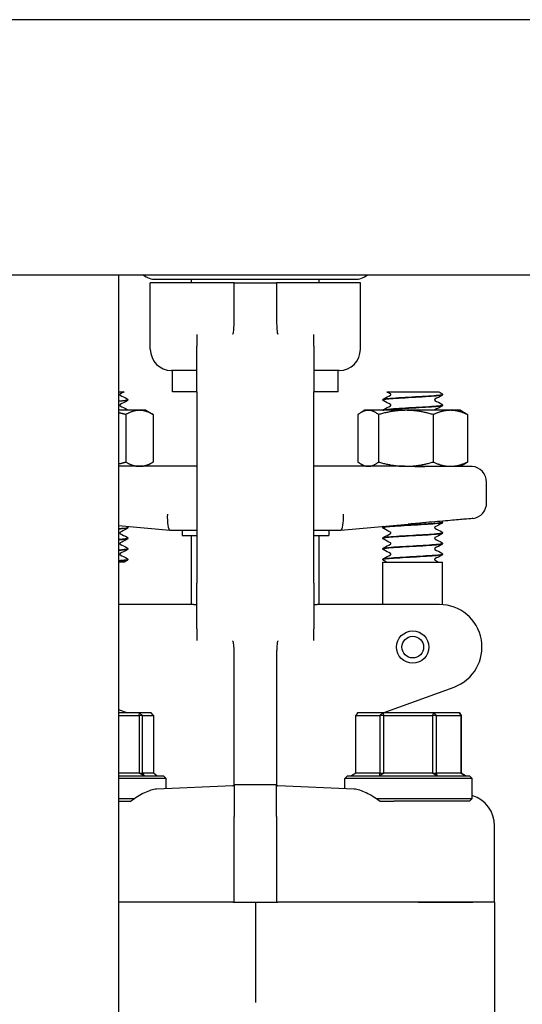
# Model space of a CAD drawing. Header units: inches. Extents: x 18 to 846, y -44 to 561.
# Tile 500 of 637: x 535.97 to 538.93, y 223.92 to 229.71. Entities that reach past the tile are written whole.
import ezdxf

# ---------------------------------------------------------------- set-up
doc = ezdxf.new("R2010")
doc.units = ezdxf.units.IN
doc.header["$LTSCALE"] = 24
doc.header["$MEASUREMENT"] = 0
doc.layers.add('Visible (ANSI)', color=7, linetype='Continuous', lineweight=30)

msp = doc.modelspace()

# ---------------------------------------------------------------- linework, layer by layer
at = {"layer": 'Visible (ANSI)'}
for p, q in [((566.25843, 229.7065), (526.75843, 229.7065)), ((528.25843, 228.2065), (564.75843, 228.2065)), ((536.55343, 228.2065), (536.55343, 212.4565)), ((537.22731, 228.1605), (536.74097, 228.1605)), ((536.74097, 227.769), (536.74097, 228.1605)), ((536.77514, 228.1805), (537.94184, 228.1805)), ((536.98347, 228.1605), (536.98347, 228.1805)), ((537.23347, 228.1605), (537.22731, 228.1605)), ((537.23347, 228.02655), (537.23347, 228.1605)), ((537.23347, 228.1605), (537.48347, 228.1605)), ((537.48962, 228.1605), (537.48347, 228.1605)), ((537.48347, 228.1605), (537.48347, 228.02655)), ((537.97597, 228.1605), (537.48962, 228.1605)), ((537.73347, 228.1605), (537.73347, 228.1805)), ((537.97597, 227.769), (537.97597, 228.1605)), ((537.23347, 227.93405), (537.23347, 228.02655)), ((537.48347, 228.02655), (537.48347, 227.93405)), ((537.01472, 227.85568), (537.01472, 227.78759)), ((537.70222, 227.78759), (537.70222, 227.85568)), ((537.01472, 227.519), (537.01472, 227.78759)), ((537.70222, 227.78759), (537.70222, 227.519)), ((537.01472, 227.644), (536.86597, 227.644)), ((536.87097, 227.519), (536.87097, 227.644)), ((537.85097, 227.644), (537.70222, 227.644)), ((537.84597, 227.519), (537.84597, 227.644)), ((536.55343, 227.519), (536.58657, 227.519)), ((537.01472, 227.519), (536.87097, 227.519)), ((537.01472, 227.519), (537.01472, 226.394)), ((537.70222, 226.394), (537.70222, 227.519)), ((537.84597, 227.519), (537.70222, 227.519)), ((538.13036, 227.519), (538.21793, 227.519)), ((538.21793, 227.519), (538.28382, 227.519)), ((538.28382, 227.519), (538.34963, 227.519)), ((538.34963, 227.519), (538.43647, 227.519)), ((538.45847, 227.50302), (538.45847, 227.50364)), ((536.60847, 227.47174), (536.60847, 227.47236)), ((538.10847, 227.47174), (538.10847, 227.47236)), ((538.45847, 227.44046), (538.45847, 227.44108)), ((536.67725, 227.4105), (536.55343, 227.4105)), ((536.59599, 227.38536), (536.59599, 227.10664)), ((536.71497, 227.4105), (536.67725, 227.4105)), ((536.71497, 227.4105), (536.75851, 227.38536)), ((536.75851, 227.38536), (536.75851, 227.10664)), ((537.96169, 227.38536), (537.96169, 227.10664)), ((538.00197, 227.4105), (537.98014, 227.3979)), ((538.02222, 227.4105), (538.00197, 227.4105)), ((538.24364, 227.4105), (538.02222, 227.4105)), ((538.08275, 227.38536), (538.08275, 227.10664)), ((538.50489, 227.4105), (538.24364, 227.4105)), ((538.40453, 227.38536), (538.40453, 227.10664)), ((538.56497, 227.4105), (538.50489, 227.4105)), ((538.56497, 227.4105), (538.58679, 227.3979)), ((538.60524, 227.38536), (538.60524, 227.10664)), ((536.71497, 227.0815), (536.75851, 227.10664)), ((538.00197, 227.0815), (537.98014, 227.0941)), ((538.56497, 227.0815), (538.58679, 227.0941)), ((537.01472, 227.0815), (536.55343, 227.0815)), ((538.23561, 227.0815), (537.70222, 227.0815)), ((538.23561, 227.0815), (538.24364, 227.0815)), ((538.24364, 227.0815), (538.50489, 227.0815)), ((538.63256, 227.08111), (538.35545, 227.08111)), ((538.50489, 227.0815), (538.56497, 227.0815)), ((538.71772, 226.86741), (538.71772, 226.98775)), ((538.45847, 226.75227), (538.45847, 226.75289)), ((536.55343, 226.73301), (536.8563, 226.70652)), ((536.60847, 226.72099), (536.60847, 226.72161)), ((536.85647, 226.7065), (536.8563, 226.70652)), ((536.85647, 226.7065), (537.01472, 226.7065)), ((536.92722, 226.7065), (536.92722, 226.67525)), ((537.70222, 226.7065), (537.86046, 226.7065)), ((537.78972, 226.7065), (537.78972, 226.67525)), ((537.86064, 226.70652), (537.86046, 226.7065)), ((537.86064, 226.70652), (538.25605, 226.74111)), ((538.10847, 226.72099), (538.10847, 226.72161)), ((538.45847, 226.68971), (538.45847, 226.69033)), ((536.60847, 226.65843), (536.60847, 226.65905)), ((536.92722, 226.67525), (537.01472, 226.67525)), ((536.98347, 226.269), (536.98347, 226.67525)), ((537.70222, 226.67525), (537.78972, 226.67525)), ((537.73347, 226.269), (537.73347, 226.67525)), ((538.10847, 226.65843), (538.10847, 226.65905)), ((538.45847, 226.62715), (538.45847, 226.62777)), ((536.60847, 226.59587), (536.60847, 226.59649)), ((538.10847, 226.59587), (538.10847, 226.59649)), ((536.58848, 226.519), (536.55343, 226.519)), ((536.60847, 226.5333), (536.60847, 226.53393)), ((538.10847, 226.5333), (538.10847, 226.53393)), ((538.10847, 226.519), (538.45847, 226.519)), ((538.10847, 226.269), (538.10847, 226.519)), ((538.45847, 226.56459), (538.45847, 226.56521)), ((538.45847, 226.26837), (538.45847, 226.519)), ((537.01472, 226.12541), (537.01472, 226.394)), ((537.70222, 226.394), (537.70222, 226.12541)), ((536.80955, 226.269), (536.55343, 226.269)), ((536.99437, 226.269), (536.80955, 226.269)), ((536.99437, 226.269), (537.01472, 226.269)), ((537.70222, 226.269), (537.72256, 226.269)), ((537.90738, 226.269), (537.72256, 226.269)), ((538.44065, 226.269), (537.90738, 226.269)), ((537.01472, 226.12541), (537.01472, 226.05732)), ((537.70222, 226.05732), (537.70222, 226.12541)), ((537.23347, 225.88646), (537.23347, 225.97895)), ((537.48347, 225.97895), (537.48347, 225.88646)), ((537.23347, 225.45924), (537.23347, 225.88646)), ((537.48347, 225.88646), (537.48347, 225.45924)), ((538.11038, 225.63275), (538.52615, 225.78408)), ((536.55343, 225.65209), (536.60655, 225.63275)), ((536.67741, 225.63275), (536.55343, 225.63275)), ((536.55343, 225.61713), (536.67566, 225.61713)), ((536.67566, 225.61713), (536.67741, 225.63275)), ((536.69412, 225.61713), (536.67566, 225.61713)), ((536.67566, 225.61713), (536.67566, 225.27838)), ((536.67741, 225.63275), (536.69412, 225.61713)), ((536.74492, 225.63275), (536.67741, 225.63275)), ((536.69412, 225.27838), (536.69412, 225.61713)), ((536.69412, 225.61713), (536.75865, 225.61713)), ((536.75865, 225.61713), (536.74492, 225.63275)), ((536.75865, 225.61713), (536.75865, 225.27838)), ((537.95897, 225.63275), (537.94867, 225.61713)), ((537.94867, 225.27838), (537.94867, 225.61713)), ((537.94867, 225.61713), (538.09055, 225.61713)), ((538.10739, 225.63275), (537.95897, 225.63275)), ((538.09055, 225.61713), (538.10739, 225.63275)), ((538.11392, 225.61713), (538.09055, 225.61713)), ((538.09055, 225.61713), (538.09055, 225.27838)), ((538.10739, 225.63275), (538.11392, 225.61713)), ((538.40689, 225.63275), (538.10739, 225.63275)), ((538.11392, 225.27838), (538.11392, 225.61713)), ((538.11392, 225.61713), (538.40021, 225.61713)), ((538.40021, 225.61713), (538.40689, 225.63275)), ((538.42371, 225.61713), (538.40021, 225.61713)), ((538.40021, 225.61713), (538.40021, 225.27838)), ((538.40689, 225.63275), (538.42371, 225.61713)), ((538.55796, 225.63275), (538.40689, 225.63275)), ((538.42371, 225.27838), (538.42371, 225.61713)), ((538.42371, 225.61713), (538.56812, 225.61713)), ((538.56812, 225.61713), (538.55796, 225.63275)), ((538.55796, 225.63275), (538.56826, 225.61713)), ((538.56826, 225.61713), (538.56812, 225.61713)), ((538.56812, 225.61713), (538.56812, 225.27838)), ((538.56826, 225.27838), (538.56826, 225.61713)), ((537.23347, 225.21386), (537.23347, 225.45924)), ((537.48347, 225.45924), (537.48347, 225.21386)), ((536.67566, 225.27838), (536.55343, 225.27838)), ((536.55343, 225.26275), (536.81784, 225.26275)), ((536.83347, 225.24713), (536.55343, 225.24713)), ((536.70379, 225.26275), (536.67566, 225.27838)), ((536.67566, 225.27838), (536.69412, 225.27838)), ((536.69412, 225.27838), (536.70379, 225.26275)), ((536.75865, 225.27838), (536.69412, 225.27838)), ((536.77943, 225.26275), (536.75865, 225.27838)), ((536.81784, 225.26275), (536.83347, 225.24713)), ((536.83347, 225.18625), (536.83347, 225.24713)), ((537.89909, 225.26275), (537.88347, 225.24713)), ((538.63347, 225.24713), (537.88347, 225.24713)), ((537.88347, 225.18625), (537.88347, 225.24713)), ((537.89909, 225.26275), (538.61784, 225.26275)), ((537.94867, 225.27838), (537.92289, 225.26275)), ((538.09055, 225.27838), (537.94867, 225.27838)), ((538.08919, 225.26275), (538.09055, 225.27838)), ((538.11392, 225.27838), (538.08919, 225.26275)), ((538.09055, 225.27838), (538.11392, 225.27838)), ((538.40021, 225.27838), (538.11392, 225.27838)), ((538.42477, 225.26275), (538.40021, 225.27838)), ((538.40021, 225.27838), (538.42371, 225.27838)), ((538.42371, 225.27838), (538.42477, 225.26275)), ((538.56812, 225.27838), (538.42371, 225.27838)), ((538.56812, 225.27838), (538.56826, 225.27838)), ((538.59405, 225.26275), (538.56812, 225.27838)), ((538.56826, 225.27838), (538.59405, 225.26275)), ((538.61784, 225.26275), (538.63347, 225.24713)), ((538.63347, 225.12838), (538.63347, 225.24713)), ((537.22599, 225.20326), (536.77781, 225.18384)), ((537.23336, 225.209), (537.23319, 225.209)), ((537.48357, 225.209), (537.23336, 225.209)), ((537.23347, 225.20845), (537.23347, 225.0224)), ((537.48347, 225.0224), (537.48347, 225.20845)), ((537.48374, 225.209), (537.48357, 225.209)), ((537.93913, 225.18384), (537.49094, 225.20326)), ((536.55343, 225.12838), (536.64878, 225.12838)), ((538.06815, 225.12838), (538.63347, 225.12838)), ((538.61784, 225.11275), (538.63347, 225.12838)), ((536.55343, 225.11275), (536.62633, 225.11275)), ((538.09061, 225.11275), (538.17264, 225.11275)), ((538.61784, 225.11275), (538.17264, 225.11275)), ((537.23347, 224.519), (537.23347, 225.0224)), ((537.48347, 225.0224), (537.48347, 224.519)), ((538.76472, 224.519), (538.76472, 224.96844)), ((537.22668, 224.519), (536.55343, 224.519)), ((537.22668, 224.519), (536.55343, 224.519)), ((537.22668, 224.519), (537.23347, 224.519)), ((537.23347, 224.519), (537.48347, 224.519)), ((537.35847, 224.519), (537.35847, 224.05377)), ((537.48347, 224.519), (537.49025, 224.519)), ((538.31513, 224.519), (537.49025, 224.519)), ((538.31513, 224.519), (537.49025, 224.519)), ((538.63736, 224.519), (538.31513, 224.519)), ((538.31513, 224.519), (538.63736, 224.519)), ((538.76472, 224.519), (538.63736, 224.519)), ((538.76472, 224.519), (538.63736, 224.519)), ((538.76472, 224.519), (538.76472, 223.74263)), ((537.35847, 224.05377), (537.35847, 223.92955))]:
    msp.add_line(p, q, dxfattribs=at)
for radius in [0.095, 0.06375]:
    msp.add_circle((538.28347, 226.019), radius, dxfattribs=at)
for centre, radius, start, end in [((536.77509, 228.3055), 0.125, 232.372809, 270), ((537.94184, 228.3055), 0.125, 270, 307.627191), ((536.86597, 227.769), 0.125, 180, 270), ((537.85097, 227.769), 0.125, 270, 0), ((538.62397, 226.98775), 0.09375, 0, 84.741407), ((538.62397, 226.86741), 0.09375, 279.087729, 0), ((538.44065, 226.019), 0.25, 290, 90), ((537.22565, 225.21107), 0.00781, 272.481265, 344.676314), ((537.49128, 225.21107), 0.00781, 195.323686, 267.518735)]:
    msp.add_arc(centre, radius, start, end, dxfattribs=at)
for centre, major_axis, ratio, start_param, end_param in [((536.86056, 226.80025), (0.00409, 0.09375), 0.2058405, 1.5797833, 3.1326057), ((537.85637, 226.80025), (0.00409, -0.09375), 0.2058405, 0.0089869, 1.5618094), ((538.57556, 224.96859), (-0.18898, 0.00819), 0.9912393, 3.18452, 4.4442004)]:
    msp.add_ellipse(centre, major_axis=major_axis, ratio=ratio, start_param=start_param, end_param=end_param, dxfattribs=at)
for points, knots in [([(537.22767, 227.86102), (537.2279, 227.86147), (537.22808, 227.86192), (537.22981, 227.86634), (537.23123, 227.87462), (537.2331, 227.90173), (537.23347, 227.91709), (537.23347, 227.93405)], [0.01028684, 0.01028684, 0.01028684, 0.01028684, 0.01590204, 0.01590204, 0.08584187, 0.08584187, 0.15193376, 0.15193376, 0.15193376, 0.15193376]), ([(537.48347, 227.93405), (537.48347, 227.92324), (537.48362, 227.91307), (537.4843, 227.89454), (537.48479, 227.88619), (537.4865, 227.87017), (537.48765, 227.86466), (537.48903, 227.8615), (537.48914, 227.86126), (537.48927, 227.86102)], [0, 0, 0, 0, 0.09469213, 0.09469213, 0.18700728, 0.18700728, 0.29404594, 0.29404594, 0.30156032, 0.30156032, 0.30156032, 0.30156032]), ([(537.22565, 227.85736), (537.22568, 227.85741), (537.22571, 227.85745), (537.22639, 227.85865), (537.22704, 227.85982), (537.22767, 227.86102)], [-0.566346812, -0.566346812, -0.566346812, -0.566346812, -0.565454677, -0.565454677, -0.542430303, -0.542430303, -0.542430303, -0.542430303]), ([(537.48927, 227.86102), (537.48989, 227.85982), (537.49054, 227.85864), (537.49123, 227.85745), (537.49125, 227.85741), (537.49128, 227.85736)], [-0.020804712, -0.020804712, -0.020804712, -0.020804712, 0, 0, 0.000806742, 0.000806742, 0.000806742, 0.000806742]), ([(536.56393, 227.50711), (536.56386, 227.50707), (536.56369, 227.50696), (536.56318, 227.50642), (536.56287, 227.50604), (536.56234, 227.5049), (536.56213, 227.50412), (536.56213, 227.50333)], [0.008751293, 0.008751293, 0.008751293, 0.008751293, 0.024017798, 0.024017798, 0.03673453, 0.03673453, 0.049915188, 0.049915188, 0.049915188, 0.049915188]), ([(536.56213, 227.50333), (536.56213, 227.50213), (536.56263, 227.50101), (536.56342, 227.49993), (536.56371, 227.49972), (536.56392, 227.49957), (536.56395, 227.49955), (536.56395, 227.49955)], [0, 0, 0, 0, 0.02017106, 0.02017106, 0.036592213, 0.036592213, 0.045399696, 0.045399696, 0.045399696, 0.045399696]), ([(538.45819, 227.50367), (538.45833, 227.50261), (538.45555, 227.50154), (538.4497, 227.50048), (538.43276, 227.49739), (538.39049, 227.49431), (538.33906, 227.49122), (538.28766, 227.48814), (538.22833, 227.48505), (538.18377, 227.48197), (538.13923, 227.47889), (538.1105, 227.4758), (538.10858, 227.47272), (538.1085, 227.4726), (538.10847, 227.47248), (538.10847, 227.47236)], [1.5680873, 1.5680873, 1.5680873, 1.5680873, 1.888606, 1.888606, 1.888606, 2.8182842, 2.8182842, 2.8182842, 3.7476993, 3.7476993, 3.7476993, 4.6768539, 4.6768539, 4.6768539, 4.712389, 4.712389, 4.712389, 4.712389]), ([(538.10849, 227.47172), (538.10853, 227.47457), (538.13094, 227.47742), (538.16879, 227.48027), (538.20939, 227.48333), (538.26679, 227.48638), (538.31939, 227.48944), (538.37241, 227.49252), (538.4193, 227.49561), (538.44214, 227.49869), (538.45285, 227.50013), (538.45817, 227.50158), (538.45814, 227.50302)], [-10.9982833, -10.9982833, -10.9982833, -10.9982833, -10.1393382, -10.1393382, -10.1393382, -9.2180099, -9.2180099, -9.2180099, -8.289328, -8.289328, -8.289328, -7.8539816, -7.8539816, -7.8539816, -7.8539816]), ([(538.1548, 227.50333), (538.1548, 227.50454), (538.1543, 227.50566), (538.15351, 227.50674), (538.15322, 227.50695), (538.15301, 227.5071), (538.15298, 227.50712), (538.15298, 227.50712)], [0, 0, 0, 0, 0.02017106, 0.02017106, 0.036592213, 0.036592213, 0.045399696, 0.045399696, 0.045399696, 0.045399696]), ([(538.15301, 227.49956), (538.15307, 227.4996), (538.15324, 227.49971), (538.15375, 227.50025), (538.15406, 227.50063), (538.1546, 227.50177), (538.1548, 227.50255), (538.1548, 227.50333)], [0.008751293, 0.008751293, 0.008751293, 0.008751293, 0.024017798, 0.024017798, 0.03673453, 0.03673453, 0.049915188, 0.049915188, 0.049915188, 0.049915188]), ([(538.45426, 227.50968), (538.45497, 227.5093), (538.45573, 227.50885), (538.45698, 227.50756), (538.45742, 227.507), (538.45815, 227.50554), (538.45842, 227.50462), (538.45847, 227.50367)], [0, 0, 0, 0, 0.024898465, 0.024898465, 0.037820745, 0.037820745, 0.051208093, 0.051208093, 0.051208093, 0.051208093]), ([(538.45847, 227.503), (538.4584, 227.50172), (538.45793, 227.50052), (538.45683, 227.49886), (538.45623, 227.49832), (538.45519, 227.49751), (538.45472, 227.49723), (538.45426, 227.49699)], [0, 0, 0, 0, 0.017960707, 0.017960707, 0.035135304, 0.035135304, 0.051182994, 0.051182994, 0.051182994, 0.051182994]), ([(536.55332, 227.46362), (536.58484, 227.4661), (536.6051, 227.46858), (536.60806, 227.47107), (536.60833, 227.47129), (536.60846, 227.47152), (536.60844, 227.47174)], [-11.81107837, -11.81107837, -11.81107837, -11.81107837, -11.06359154, -11.06359154, -11.06359154, -10.99557429, -10.99557429, -10.99557429, -10.99557429]), ([(536.56393, 227.44455), (536.56386, 227.44451), (536.56369, 227.4444), (536.56318, 227.44386), (536.56287, 227.44348), (536.56234, 227.44234), (536.56213, 227.44156), (536.56213, 227.44077)], [0.008751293, 0.008751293, 0.008751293, 0.008751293, 0.024017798, 0.024017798, 0.03673453, 0.03673453, 0.049915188, 0.049915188, 0.049915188, 0.049915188]), ([(536.56213, 227.44077), (536.56213, 227.43956), (536.56263, 227.43844), (536.56342, 227.43737), (536.56371, 227.43715), (536.56392, 227.437), (536.56395, 227.43698), (536.56395, 227.43698)], [0, 0, 0, 0, 0.02017106, 0.02017106, 0.036592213, 0.036592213, 0.045399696, 0.045399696, 0.045399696, 0.045399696]), ([(536.60426, 227.4784), (536.60497, 227.47802), (536.60573, 227.47757), (536.60698, 227.47628), (536.60742, 227.47572), (536.60815, 227.47426), (536.60842, 227.47334), (536.60847, 227.47239)], [0, 0, 0, 0, 0.024898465, 0.024898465, 0.037820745, 0.037820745, 0.051208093, 0.051208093, 0.051208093, 0.051208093]), ([(536.60847, 227.47172), (536.6084, 227.47044), (536.60793, 227.46924), (536.60683, 227.46758), (536.60623, 227.46703), (536.60519, 227.46623), (536.60472, 227.46595), (536.60426, 227.46571)], [0, 0, 0, 0, 0.017960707, 0.017960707, 0.035135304, 0.035135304, 0.051182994, 0.051182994, 0.051182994, 0.051182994]), ([(538.10847, 227.47239), (538.10853, 227.47367), (538.109, 227.47487), (538.11011, 227.47653), (538.1107, 227.47707), (538.11174, 227.47787), (538.11221, 227.47816), (538.11267, 227.4784)], [0, 0, 0, 0, 0.017960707, 0.017960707, 0.035135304, 0.035135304, 0.051182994, 0.051182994, 0.051182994, 0.051182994]), ([(538.11267, 227.46571), (538.11196, 227.46608), (538.1112, 227.46654), (538.10996, 227.46782), (538.10951, 227.46839), (538.10878, 227.46984), (538.10851, 227.47076), (538.10847, 227.47172)], [0, 0, 0, 0, 0.024898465, 0.024898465, 0.037820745, 0.037820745, 0.051208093, 0.051208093, 0.051208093, 0.051208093]), ([(538.45815, 227.44111), (538.45815, 227.43932), (538.44994, 227.43753), (538.43384, 227.43574), (538.40615, 227.43266), (538.3558, 227.42958), (538.30197, 227.4265), (538.24817, 227.42342), (538.19216, 227.42034), (538.15531, 227.41726), (538.12835, 227.41501), (538.11211, 227.41275), (538.1091, 227.4105)], [7.8512726, 7.8512726, 7.8512726, 7.8512726, 8.3909221, 8.3909221, 8.3909221, 9.318815, 9.318815, 9.318815, 10.2464637, 10.2464637, 10.2464637, 10.9251619, 10.9251619, 10.9251619, 10.9251619]), ([(538.11033, 227.4105), (538.1142, 227.41215), (538.12496, 227.4138), (538.14202, 227.41545), (538.17382, 227.41852), (538.22676, 227.42159), (538.28075, 227.42467), (538.33464, 227.42773), (538.38832, 227.4308), (538.42146, 227.43387), (538.44522, 227.43606), (538.45804, 227.43826), (538.45826, 227.44046)], [-17.1459793, -17.1459793, -17.1459793, -17.1459793, -16.649142, -16.649142, -16.649142, -15.7234774, -15.7234774, -15.7234774, -14.7994931, -14.7994931, -14.7994931, -14.1371669, -14.1371669, -14.1371669, -14.1371669]), ([(538.1548, 227.44077), (538.1548, 227.44198), (538.1543, 227.4431), (538.15351, 227.44418), (538.15322, 227.44439), (538.15301, 227.44454), (538.15298, 227.44456), (538.15298, 227.44456)], [0, 0, 0, 0, 0.02017106, 0.02017106, 0.036592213, 0.036592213, 0.045399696, 0.045399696, 0.045399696, 0.045399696]), ([(538.15301, 227.437), (538.15307, 227.43703), (538.15324, 227.43715), (538.15375, 227.43768), (538.15406, 227.43807), (538.1546, 227.4392), (538.1548, 227.43998), (538.1548, 227.44077)], [0.008751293, 0.008751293, 0.008751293, 0.008751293, 0.024017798, 0.024017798, 0.03673453, 0.03673453, 0.049915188, 0.049915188, 0.049915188, 0.049915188]), ([(538.41393, 227.47583), (538.41386, 227.47579), (538.41369, 227.47568), (538.41318, 227.47514), (538.41287, 227.47476), (538.41234, 227.47362), (538.41213, 227.47284), (538.41213, 227.47205)], [0.008751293, 0.008751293, 0.008751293, 0.008751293, 0.024017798, 0.024017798, 0.03673453, 0.03673453, 0.049915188, 0.049915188, 0.049915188, 0.049915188]), ([(538.41213, 227.47205), (538.41213, 227.47085), (538.41263, 227.46973), (538.41342, 227.46865), (538.41371, 227.46843), (538.41392, 227.46828), (538.41395, 227.46827), (538.41395, 227.46827)], [0, 0, 0, 0, 0.02017106, 0.02017106, 0.036592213, 0.036592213, 0.045399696, 0.045399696, 0.045399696, 0.045399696]), ([(538.45426, 227.44712), (538.45497, 227.44674), (538.45573, 227.44629), (538.45698, 227.445), (538.45742, 227.44444), (538.45815, 227.44298), (538.45842, 227.44206), (538.45847, 227.44111)], [0, 0, 0, 0, 0.024898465, 0.024898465, 0.037820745, 0.037820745, 0.051208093, 0.051208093, 0.051208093, 0.051208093]), ([(538.45847, 227.44043), (538.4584, 227.43916), (538.45793, 227.43796), (538.45683, 227.4363), (538.45623, 227.43575), (538.45519, 227.43495), (538.45472, 227.43467), (538.45426, 227.43443)], [0, 0, 0, 0, 0.017960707, 0.017960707, 0.035135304, 0.035135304, 0.051182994, 0.051182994, 0.051182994, 0.051182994]), ([(536.60426, 227.41583), (536.60497, 227.41546), (536.60573, 227.41501), (536.60698, 227.41372), (536.60742, 227.41316), (536.60806, 227.41188), (536.60828, 227.41121), (536.6084, 227.4105)], [0, 0, 0, 0, 0.024898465, 0.024898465, 0.037820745, 0.037820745, 0.048012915, 0.048012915, 0.048012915, 0.048012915]), ([(538.10854, 227.4105), (538.1087, 227.41152), (538.1091, 227.41246), (538.11011, 227.41396), (538.1107, 227.41451), (538.11174, 227.41531), (538.11221, 227.41559), (538.11267, 227.41583)], [0.003203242, 0.003203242, 0.003203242, 0.003203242, 0.017960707, 0.017960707, 0.035135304, 0.035135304, 0.051182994, 0.051182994, 0.051182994, 0.051182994]), ([(538.41393, 227.41326), (538.41386, 227.41323), (538.41369, 227.41311), (538.41318, 227.41258), (538.41287, 227.41219), (538.41245, 227.41131), (538.41232, 227.41092), (538.41224, 227.4105)], [0.008751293, 0.008751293, 0.008751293, 0.008751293, 0.024017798, 0.024017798, 0.03673453, 0.03673453, 0.044158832, 0.044158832, 0.044158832, 0.044158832]), ([(538.23561, 227.0815), (538.23593, 227.0815), (538.23625, 227.0815), (538.27638, 227.08149), (538.31608, 227.08111), (538.35545, 227.08111)], [-0.00244603, -0.00244603, -0.00244603, -0.00244603, 0, 0, 0.30409051, 0.30409051, 0.30409051, 0.30409051]), ([(538.10853, 226.72097), (538.10848, 226.72138), (538.10887, 226.72179), (538.10974, 226.7222), (538.11624, 226.72527), (538.14906, 226.72833), (538.19574, 226.7314), (538.24242, 226.73447), (538.30186, 226.73754), (538.35155, 226.74061), (538.40123, 226.74368), (538.44, 226.74675), (538.45317, 226.74982), (538.45668, 226.75064), (538.45835, 226.75146), (538.45827, 226.75227)], [-86.396507, -86.396507, -86.396507, -86.396507, -86.2730121, -86.2730121, -86.2730121, -85.3480879, -85.3480879, -85.3480879, -84.4233738, -84.4233738, -84.4233738, -83.4988671, -83.4988671, -83.4988671, -83.2522053, -83.2522053, -83.2522053, -83.2522053]), ([(538.45841, 226.75292), (538.45846, 226.75257), (538.45817, 226.75222), (538.45754, 226.75187), (538.45199, 226.74879), (538.41985, 226.74571), (538.3734, 226.74263), (538.32699, 226.73955), (538.2674, 226.73647), (538.21732, 226.73339), (538.16729, 226.73032), (538.12793, 226.72725), (538.11421, 226.72417), (538.1104, 226.72332), (538.10859, 226.72247), (538.10868, 226.72161)], [76.966311, 76.966311, 76.966311, 76.966311, 77.0718173, 77.0718173, 77.0718173, 78.0001054, 78.0001054, 78.0001054, 78.927415, 78.927415, 78.927415, 79.8537889, 79.8537889, 79.8537889, 80.1106127, 80.1106127, 80.1106127, 80.1106127]), ([(538.36329, 226.75077), (538.3609, 226.75056), (538.3585, 226.75035), (538.34582, 226.74923), (538.3355, 226.7483), (538.30804, 226.74581), (538.29087, 226.74422), (538.26841, 226.7422), (538.26318, 226.74174), (538.25731, 226.74122), (538.25668, 226.74117), (538.25605, 226.74111)], [0.05166308, 0.05166308, 0.05166308, 0.05166308, 0.07036558, 0.07036558, 0.15060424, 0.15060424, 0.28322209, 0.28322209, 0.32342002, 0.32342002, 0.3282584, 0.3282584, 0.3282584, 0.3282584]), ([(538.63877, 226.77483), (538.63877, 226.77483), (538.63672, 226.77466), (538.62418, 226.77356), (538.60725, 226.77209), (538.55826, 226.76781), (538.52667, 226.76505), (538.45167, 226.7585), (538.40866, 226.75474), (538.36329, 226.75077)], [1.2086674, 1.2086674, 1.2086674, 1.2086674, 1.3758839, 1.3758839, 1.7193458, 1.7193458, 2.0628667, 2.0628667, 2.4173808, 2.4173808, 2.4173808, 2.4173808]), ([(538.45847, 226.75225), (538.4584, 226.75097), (538.45793, 226.74977), (538.45683, 226.74811), (538.45623, 226.74757), (538.45519, 226.74676), (538.45472, 226.74648), (538.45426, 226.74624)], [0, 0, 0, 0, 0.017960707, 0.017960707, 0.035135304, 0.035135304, 0.051182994, 0.051182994, 0.051182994, 0.051182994]), ([(538.45458, 226.75875), (538.4552, 226.75841), (538.45585, 226.75797), (538.45698, 226.75681), (538.45742, 226.75625), (538.45815, 226.75479), (538.45842, 226.75387), (538.45847, 226.75292)], [0.003701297, 0.003701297, 0.003701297, 0.003701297, 0.024898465, 0.024898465, 0.037820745, 0.037820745, 0.051208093, 0.051208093, 0.051208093, 0.051208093]), ([(536.60826, 226.72164), (536.60814, 226.71941), (536.59506, 226.71718), (536.57078, 226.71496), (536.56547, 226.71447), (536.55964, 226.71398), (536.55338, 226.71349)], [80.10790366, 80.10790366, 80.10790366, 80.10790366, 80.77926917, 80.77926917, 80.77926917, 80.92611675, 80.92611675, 80.92611675, 80.92611675]), ([(536.55343, 226.71287), (536.5539, 226.71291), (536.55437, 226.71295), (536.55484, 226.71298), (536.58864, 226.71565), (536.60816, 226.71832), (536.6084, 226.72099)], [-87.20930206, -87.20930206, -87.20930206, -87.20930206, -87.19814885, -87.19814885, -87.19814885, -86.39379797, -86.39379797, -86.39379797, -86.39379797]), ([(536.56393, 226.6938), (536.56386, 226.69376), (536.56369, 226.69365), (536.56318, 226.69311), (536.56287, 226.69273), (536.56234, 226.69159), (536.56213, 226.69081), (536.56213, 226.69002)], [0.008751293, 0.008751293, 0.008751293, 0.008751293, 0.024017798, 0.024017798, 0.03673453, 0.03673453, 0.049915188, 0.049915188, 0.049915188, 0.049915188]), ([(536.56213, 226.69002), (536.56213, 226.68881), (536.56263, 226.68769), (536.56342, 226.68662), (536.56371, 226.6864), (536.56392, 226.68625), (536.56395, 226.68623), (536.56395, 226.68623)], [0, 0, 0, 0, 0.02017106, 0.02017106, 0.036592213, 0.036592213, 0.045399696, 0.045399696, 0.045399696, 0.045399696]), ([(536.60426, 226.72765), (536.60497, 226.72727), (536.60573, 226.72682), (536.60698, 226.72553), (536.60742, 226.72497), (536.60815, 226.72351), (536.60842, 226.72259), (536.60847, 226.72164)], [0, 0, 0, 0, 0.024898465, 0.024898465, 0.037820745, 0.037820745, 0.051208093, 0.051208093, 0.051208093, 0.051208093]), ([(536.60847, 226.72097), (536.6084, 226.71969), (536.60793, 226.71849), (536.60683, 226.71683), (536.60623, 226.71628), (536.60519, 226.71548), (536.60472, 226.7152), (536.60426, 226.71496)], [0, 0, 0, 0, 0.017960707, 0.017960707, 0.035135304, 0.035135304, 0.051182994, 0.051182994, 0.051182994, 0.051182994]), ([(538.10847, 226.72164), (538.10853, 226.72292), (538.109, 226.72412), (538.11011, 226.72578), (538.1107, 226.72632), (538.11174, 226.72712), (538.11221, 226.72741), (538.11267, 226.72765)], [0, 0, 0, 0, 0.017960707, 0.017960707, 0.035135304, 0.035135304, 0.051182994, 0.051182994, 0.051182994, 0.051182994]), ([(538.11267, 226.71496), (538.11196, 226.71533), (538.1112, 226.71579), (538.10996, 226.71707), (538.10951, 226.71764), (538.10878, 226.71909), (538.10851, 226.72001), (538.10847, 226.72097)], [0, 0, 0, 0, 0.024898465, 0.024898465, 0.037820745, 0.037820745, 0.051208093, 0.051208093, 0.051208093, 0.051208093]), ([(538.45822, 226.69036), (538.45835, 226.68936), (538.45589, 226.68836), (538.45072, 226.68736), (538.4349, 226.6843), (538.394, 226.68124), (538.34346, 226.67818), (538.29296, 226.67512), (538.23399, 226.67206), (538.18878, 226.669), (538.14259, 226.66587), (538.11192, 226.66275), (538.10876, 226.65962), (538.10856, 226.65943), (538.10847, 226.65924), (538.10848, 226.65905)], [83.2494963, 83.2494963, 83.2494963, 83.2494963, 83.5507651, 83.5507651, 83.5507651, 84.4730857, 84.4730857, 84.4730857, 85.3947182, 85.3947182, 85.3947182, 86.3362347, 86.3362347, 86.3362347, 86.393798, 86.393798, 86.393798, 86.393798]), ([(538.10849, 226.6584), (538.10855, 226.66123), (538.13059, 226.66406), (538.16795, 226.66689), (538.20854, 226.66997), (538.26625, 226.67304), (538.31914, 226.67611), (538.37203, 226.67919), (538.41885, 226.68226), (538.44184, 226.68534), (538.45274, 226.68679), (538.45816, 226.68825), (538.45814, 226.68971)], [-92.6796923, -92.6796923, -92.6796923, -92.6796923, -91.8271132, -91.8271132, -91.8271132, -90.9008742, -90.9008742, -90.9008742, -89.9748609, -89.9748609, -89.9748609, -89.5353906, -89.5353906, -89.5353906, -89.5353906]), ([(538.1548, 226.69002), (538.1548, 226.69123), (538.1543, 226.69235), (538.15351, 226.69343), (538.15322, 226.69364), (538.15301, 226.69379), (538.15298, 226.69381), (538.15298, 226.69381)], [0, 0, 0, 0, 0.02017106, 0.02017106, 0.036592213, 0.036592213, 0.045399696, 0.045399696, 0.045399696, 0.045399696]), ([(538.15301, 226.68625), (538.15307, 226.68628), (538.15324, 226.6864), (538.15375, 226.68693), (538.15406, 226.68732), (538.1546, 226.68845), (538.1548, 226.68923), (538.1548, 226.69002)], [0.008751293, 0.008751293, 0.008751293, 0.008751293, 0.024017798, 0.024017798, 0.03673453, 0.03673453, 0.049915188, 0.049915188, 0.049915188, 0.049915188]), ([(538.41393, 226.72508), (538.41386, 226.72504), (538.41369, 226.72493), (538.41318, 226.72439), (538.41287, 226.72401), (538.41234, 226.72287), (538.41213, 226.72209), (538.41213, 226.7213)], [0.008751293, 0.008751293, 0.008751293, 0.008751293, 0.024017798, 0.024017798, 0.03673453, 0.03673453, 0.049915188, 0.049915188, 0.049915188, 0.049915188]), ([(538.41213, 226.7213), (538.41213, 226.7201), (538.41263, 226.71898), (538.41342, 226.7179), (538.41371, 226.71768), (538.41392, 226.71753), (538.41395, 226.71752), (538.41395, 226.71752)], [0, 0, 0, 0, 0.02017106, 0.02017106, 0.036592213, 0.036592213, 0.045399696, 0.045399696, 0.045399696, 0.045399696]), ([(538.45426, 226.69637), (538.45497, 226.69599), (538.45573, 226.69554), (538.45698, 226.69425), (538.45742, 226.69369), (538.45815, 226.69223), (538.45842, 226.69131), (538.45847, 226.69036)], [0, 0, 0, 0, 0.024898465, 0.024898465, 0.037820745, 0.037820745, 0.051208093, 0.051208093, 0.051208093, 0.051208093]), ([(538.45847, 226.68968), (538.4584, 226.68841), (538.45793, 226.68721), (538.45683, 226.68555), (538.45623, 226.685), (538.45519, 226.6842), (538.45472, 226.68392), (538.45426, 226.68368)], [0, 0, 0, 0, 0.017960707, 0.017960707, 0.035135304, 0.035135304, 0.051182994, 0.051182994, 0.051182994, 0.051182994]), ([(536.55331, 226.65031), (536.58447, 226.65276), (536.60465, 226.65521), (536.60795, 226.65767), (536.60829, 226.65792), (536.60845, 226.65818), (536.60844, 226.65843)], [-93.49248736, -93.49248736, -93.49248736, -93.49248736, -92.75358056, -92.75358056, -92.75358056, -92.67698328, -92.67698328, -92.67698328, -92.67698328]), ([(536.56393, 226.63123), (536.56386, 226.6312), (536.56369, 226.63108), (536.56318, 226.63055), (536.56287, 226.63016), (536.56234, 226.62903), (536.56213, 226.62825), (536.56213, 226.62746)], [0.008751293, 0.008751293, 0.008751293, 0.008751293, 0.024017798, 0.024017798, 0.03673453, 0.03673453, 0.049915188, 0.049915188, 0.049915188, 0.049915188]), ([(536.56213, 226.62746), (536.56213, 226.62625), (536.56263, 226.62513), (536.56342, 226.62406), (536.56371, 226.62384), (536.56392, 226.62369), (536.56395, 226.62367), (536.56395, 226.62367)], [0, 0, 0, 0, 0.02017106, 0.02017106, 0.036592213, 0.036592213, 0.045399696, 0.045399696, 0.045399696, 0.045399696]), ([(536.60426, 226.66508), (536.60497, 226.66471), (536.60573, 226.66426), (536.60698, 226.66297), (536.60742, 226.66241), (536.60815, 226.66095), (536.60842, 226.66003), (536.60847, 226.65908)], [0, 0, 0, 0, 0.024898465, 0.024898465, 0.037820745, 0.037820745, 0.051208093, 0.051208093, 0.051208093, 0.051208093]), ([(536.60847, 226.6584), (536.6084, 226.65713), (536.60793, 226.65593), (536.60683, 226.65427), (536.60623, 226.65372), (536.60519, 226.65292), (536.60472, 226.65264), (536.60426, 226.6524)], [0, 0, 0, 0, 0.017960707, 0.017960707, 0.035135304, 0.035135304, 0.051182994, 0.051182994, 0.051182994, 0.051182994]), ([(538.10847, 226.65908), (538.10853, 226.66035), (538.109, 226.66155), (538.11011, 226.66321), (538.1107, 226.66376), (538.11174, 226.66456), (538.11221, 226.66484), (538.11267, 226.66508)], [0, 0, 0, 0, 0.017960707, 0.017960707, 0.035135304, 0.035135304, 0.051182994, 0.051182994, 0.051182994, 0.051182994]), ([(538.11267, 226.6524), (538.11196, 226.65277), (538.1112, 226.65322), (538.10996, 226.65451), (538.10951, 226.65507), (538.10878, 226.65653), (538.10851, 226.65745), (538.10847, 226.6584)], [0, 0, 0, 0, 0.024898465, 0.024898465, 0.037820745, 0.037820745, 0.051208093, 0.051208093, 0.051208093, 0.051208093]), ([(538.45815, 226.6278), (538.45816, 226.62605), (538.45037, 226.6243), (538.43501, 226.62256), (538.40801, 226.61948), (538.35826, 226.61641), (538.30466, 226.61334), (538.25116, 226.61027), (538.19507, 226.6072), (538.15762, 226.60414), (538.12648, 226.60159), (538.10882, 226.59904), (538.10856, 226.59649)], [89.5326816, 89.5326816, 89.5326816, 89.5326816, 90.0591077, 90.0591077, 90.0591077, 90.9847722, 90.9847722, 90.9847722, 91.9087566, 91.9087566, 91.9087566, 92.6769833, 92.6769833, 92.6769833, 92.6769833]), ([(538.1087, 226.59584), (538.1088, 226.59798), (538.12082, 226.60013), (538.1434, 226.60227), (538.17584, 226.60535), (538.22933, 226.60843), (538.28346, 226.61151), (538.33757, 226.61459), (538.39104, 226.61767), (538.4235, 226.62074), (538.446, 226.62288), (538.45803, 226.62501), (538.45823, 226.62715)], [-98.9628776, -98.9628776, -98.9628776, -98.9628776, -98.3173276, -98.3173276, -98.3173276, -97.3894346, -97.3894346, -97.3894346, -96.461786, -96.461786, -96.461786, -95.8185759, -95.8185759, -95.8185759, -95.8185759]), ([(538.1548, 226.62746), (538.1548, 226.62867), (538.1543, 226.62979), (538.15351, 226.63086), (538.15322, 226.63108), (538.15301, 226.63123), (538.15298, 226.63125), (538.15298, 226.63125)], [0, 0, 0, 0, 0.02017106, 0.02017106, 0.036592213, 0.036592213, 0.045399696, 0.045399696, 0.045399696, 0.045399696]), ([(538.15301, 226.62369), (538.15307, 226.62372), (538.15324, 226.62384), (538.15375, 226.62437), (538.15406, 226.62475), (538.1546, 226.62589), (538.1548, 226.62667), (538.1548, 226.62746)], [0.008751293, 0.008751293, 0.008751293, 0.008751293, 0.024017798, 0.024017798, 0.03673453, 0.03673453, 0.049915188, 0.049915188, 0.049915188, 0.049915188]), ([(538.41393, 226.66251), (538.41386, 226.66248), (538.41369, 226.66236), (538.41318, 226.66183), (538.41287, 226.66144), (538.41234, 226.66031), (538.41213, 226.65953), (538.41213, 226.65874)], [0.008751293, 0.008751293, 0.008751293, 0.008751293, 0.024017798, 0.024017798, 0.03673453, 0.03673453, 0.049915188, 0.049915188, 0.049915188, 0.049915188]), ([(538.41213, 226.65874), (538.41213, 226.65753), (538.41263, 226.65641), (538.41342, 226.65534), (538.41371, 226.65512), (538.41392, 226.65497), (538.41395, 226.65495), (538.41395, 226.65495)], [0, 0, 0, 0, 0.02017106, 0.02017106, 0.036592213, 0.036592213, 0.045399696, 0.045399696, 0.045399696, 0.045399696]), ([(538.45426, 226.6338), (538.45497, 226.63343), (538.45573, 226.63298), (538.45698, 226.63169), (538.45742, 226.63113), (538.45815, 226.62967), (538.45842, 226.62875), (538.45847, 226.6278)], [0, 0, 0, 0, 0.024898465, 0.024898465, 0.037820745, 0.037820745, 0.051208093, 0.051208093, 0.051208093, 0.051208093]), ([(538.45847, 226.62712), (538.4584, 226.62585), (538.45793, 226.62465), (538.45683, 226.62299), (538.45623, 226.62244), (538.45519, 226.62164), (538.45472, 226.62136), (538.45426, 226.62112)], [0, 0, 0, 0, 0.017960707, 0.017960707, 0.035135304, 0.035135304, 0.051182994, 0.051182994, 0.051182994, 0.051182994]), ([(536.5532, 226.58775), (536.57566, 226.58951), (536.59269, 226.59127), (536.60139, 226.59303), (536.60608, 226.59397), (536.60832, 226.59492), (536.60823, 226.59587)], [-99.77567267, -99.77567267, -99.77567267, -99.77567267, -99.24546746, -99.24546746, -99.24546746, -98.96016859, -98.96016859, -98.96016859, -98.96016859]), ([(536.60836, 226.59652), (536.60844, 226.59599), (536.6078, 226.59547), (536.60639, 226.59495), (536.60046, 226.59276), (536.58112, 226.59056), (536.55322, 226.58837)], [92.67427427, 92.67427427, 92.67427427, 92.67427427, 92.8312256, 92.8312256, 92.8312256, 93.49248736, 93.49248736, 93.49248736, 93.49248736]), ([(536.56393, 226.56867), (536.56386, 226.56863), (536.56369, 226.56852), (536.56318, 226.56799), (536.56287, 226.5676), (536.56234, 226.56646), (536.56213, 226.56569), (536.56213, 226.5649)], [0.008751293, 0.008751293, 0.008751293, 0.008751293, 0.024017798, 0.024017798, 0.03673453, 0.03673453, 0.049915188, 0.049915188, 0.049915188, 0.049915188]), ([(536.60426, 226.60252), (536.60497, 226.60215), (536.60573, 226.60169), (536.60698, 226.60041), (536.60742, 226.59985), (536.60815, 226.59839), (536.60842, 226.59747), (536.60847, 226.59652)], [0, 0, 0, 0, 0.024898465, 0.024898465, 0.037820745, 0.037820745, 0.051208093, 0.051208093, 0.051208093, 0.051208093]), ([(536.60847, 226.59584), (536.6084, 226.59456), (536.60793, 226.59336), (536.60683, 226.59171), (536.60623, 226.59116), (536.60519, 226.59036), (536.60472, 226.59008), (536.60426, 226.58983)], [0, 0, 0, 0, 0.017960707, 0.017960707, 0.035135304, 0.035135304, 0.051182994, 0.051182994, 0.051182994, 0.051182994]), ([(538.10847, 226.59652), (538.10853, 226.59779), (538.109, 226.59899), (538.11011, 226.60065), (538.1107, 226.6012), (538.11174, 226.602), (538.11221, 226.60228), (538.11267, 226.60252)], [0, 0, 0, 0, 0.017960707, 0.017960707, 0.035135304, 0.035135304, 0.051182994, 0.051182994, 0.051182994, 0.051182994]), ([(538.11267, 226.58983), (538.11196, 226.59021), (538.1112, 226.59066), (538.10996, 226.59195), (538.10951, 226.59251), (538.10878, 226.59397), (538.10851, 226.59489), (538.10847, 226.59584)], [0, 0, 0, 0, 0.024898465, 0.024898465, 0.037820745, 0.037820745, 0.051208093, 0.051208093, 0.051208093, 0.051208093]), ([(538.1548, 226.5649), (538.1548, 226.5661), (538.1543, 226.56722), (538.15351, 226.5683), (538.15322, 226.56851), (538.15301, 226.56867), (538.15298, 226.56868), (538.15298, 226.56868)], [0, 0, 0, 0, 0.02017106, 0.02017106, 0.036592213, 0.036592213, 0.045399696, 0.045399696, 0.045399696, 0.045399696]), ([(538.41393, 226.59995), (538.41386, 226.59992), (538.41369, 226.5998), (538.41318, 226.59927), (538.41287, 226.59888), (538.41234, 226.59774), (538.41213, 226.59697), (538.41213, 226.59618)], [0.008751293, 0.008751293, 0.008751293, 0.008751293, 0.024017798, 0.024017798, 0.03673453, 0.03673453, 0.049915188, 0.049915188, 0.049915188, 0.049915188]), ([(538.41213, 226.59618), (538.41213, 226.59497), (538.41263, 226.59385), (538.41342, 226.59277), (538.41371, 226.59256), (538.41392, 226.59241), (538.41395, 226.59239), (538.41395, 226.59239)], [0, 0, 0, 0, 0.02017106, 0.02017106, 0.036592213, 0.036592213, 0.045399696, 0.045399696, 0.045399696, 0.045399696]), ([(538.45426, 226.57124), (538.45497, 226.57087), (538.45573, 226.57041), (538.45698, 226.56913), (538.45742, 226.56856), (538.45815, 226.56711), (538.45842, 226.56619), (538.45847, 226.56523)], [0, 0, 0, 0, 0.024898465, 0.024898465, 0.037820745, 0.037820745, 0.051208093, 0.051208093, 0.051208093, 0.051208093]), ([(536.60816, 226.53395), (536.60828, 226.53268), (536.60425, 226.53141), (536.59594, 226.53014), (536.58652, 226.52869), (536.57169, 226.52725), (536.55321, 226.52581)], [98.95745958, 98.95745958, 98.95745958, 98.95745958, 99.34079918, 99.34079918, 99.34079918, 99.77567267, 99.77567267, 99.77567267, 99.77567267]), ([(536.55327, 226.52518), (536.56646, 226.52621), (536.57777, 226.52724), (536.58652, 226.52826), (536.60084, 226.52994), (536.60809, 226.53162), (536.60814, 226.5333)], [-106.05885798, -106.05885798, -106.05885798, -106.05885798, -105.74958788, -105.74958788, -105.74958788, -105.2433539, -105.2433539, -105.2433539, -105.2433539]), ([(536.56213, 226.5649), (536.56213, 226.56369), (536.56263, 226.56257), (536.56342, 226.56149), (536.56371, 226.56128), (536.56392, 226.56113), (536.56395, 226.56111), (536.56395, 226.56111)], [0, 0, 0, 0, 0.02017106, 0.02017106, 0.036592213, 0.036592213, 0.045399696, 0.045399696, 0.045399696, 0.045399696]), ([(536.60426, 226.53996), (536.60497, 226.53958), (536.60573, 226.53913), (536.60698, 226.53785), (536.60742, 226.53728), (536.60815, 226.53583), (536.60842, 226.5349), (536.60847, 226.53395)], [0, 0, 0, 0, 0.024898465, 0.024898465, 0.037820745, 0.037820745, 0.051208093, 0.051208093, 0.051208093, 0.051208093]), ([(536.60847, 226.53328), (536.6084, 226.532), (536.60793, 226.5308), (536.60683, 226.52914), (536.60623, 226.5286), (536.60519, 226.52779), (536.60472, 226.52751), (536.60426, 226.52727)], [0, 0, 0, 0, 0.017960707, 0.017960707, 0.035135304, 0.035135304, 0.051182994, 0.051182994, 0.051182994, 0.051182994]), ([(538.10847, 226.53395), (538.10853, 226.53523), (538.109, 226.53643), (538.11011, 226.53809), (538.1107, 226.53863), (538.11174, 226.53944), (538.11221, 226.53972), (538.11267, 226.53996)], [0, 0, 0, 0, 0.017960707, 0.017960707, 0.035135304, 0.035135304, 0.051182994, 0.051182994, 0.051182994, 0.051182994]), ([(538.11267, 226.52727), (538.11196, 226.52765), (538.1112, 226.5281), (538.10996, 226.52939), (538.10951, 226.52995), (538.10878, 226.53141), (538.10851, 226.53233), (538.10847, 226.53328)], [0, 0, 0, 0, 0.024898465, 0.024898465, 0.037820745, 0.037820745, 0.051208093, 0.051208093, 0.051208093, 0.051208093]), ([(538.1088, 226.53328), (538.1087, 226.53469), (538.11371, 226.53611), (538.12394, 226.53752), (538.14624, 226.54061), (538.19276, 226.5437), (538.24572, 226.54678), (538.29866, 226.54987), (538.35676, 226.55295), (538.3978, 226.55604), (538.43573, 226.55889), (538.45826, 226.56174), (538.45844, 226.56459)], [-105.2460629, -105.2460629, -105.2460629, -105.2460629, -104.8196437, -104.8196437, -104.8196437, -103.8899654, -103.8899654, -103.8899654, -102.9605503, -102.9605503, -102.9605503, -102.1017612, -102.1017612, -102.1017612, -102.1017612]), ([(538.45835, 226.56523), (538.45821, 226.56273), (538.44143, 226.56024), (538.41147, 226.55774), (538.37482, 226.55468), (538.31932, 226.55162), (538.26584, 226.54856), (538.21195, 226.54548), (538.16139, 226.5424), (538.13348, 226.53932), (538.11721, 226.53752), (538.10886, 226.53572), (538.10877, 226.53393)], [95.8158669, 95.8158669, 95.8158669, 95.8158669, 96.5689115, 96.5689115, 96.5689115, 97.4902398, 97.4902398, 97.4902398, 98.4189217, 98.4189217, 98.4189217, 98.9601686, 98.9601686, 98.9601686, 98.9601686]), ([(538.15301, 226.56112), (538.15307, 226.56116), (538.15324, 226.56127), (538.15375, 226.56181), (538.15406, 226.56219), (538.1546, 226.56333), (538.1548, 226.56411), (538.1548, 226.5649)], [0.008751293, 0.008751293, 0.008751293, 0.008751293, 0.024017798, 0.024017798, 0.03673453, 0.03673453, 0.049915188, 0.049915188, 0.049915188, 0.049915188]), ([(538.41393, 226.53739), (538.41386, 226.53735), (538.41369, 226.53724), (538.41318, 226.5367), (538.41287, 226.53632), (538.41234, 226.53518), (538.41213, 226.5344), (538.41213, 226.53362)], [0.008751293, 0.008751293, 0.008751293, 0.008751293, 0.024017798, 0.024017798, 0.03673453, 0.03673453, 0.049915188, 0.049915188, 0.049915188, 0.049915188]), ([(538.41213, 226.53362), (538.41213, 226.53241), (538.41263, 226.53129), (538.41342, 226.53021), (538.41371, 226.53), (538.41392, 226.52985), (538.41395, 226.52983), (538.41395, 226.52983)], [0, 0, 0, 0, 0.02017106, 0.02017106, 0.036592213, 0.036592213, 0.045399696, 0.045399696, 0.045399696, 0.045399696]), ([(538.45847, 226.56456), (538.4584, 226.56328), (538.45793, 226.56208), (538.45683, 226.56042), (538.45623, 226.55988), (538.45519, 226.55908), (538.45472, 226.55879), (538.45426, 226.55855)], [0, 0, 0, 0, 0.017960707, 0.017960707, 0.035135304, 0.035135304, 0.051182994, 0.051182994, 0.051182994, 0.051182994]), ([(537.22767, 226.05198), (537.22704, 226.05318), (537.22639, 226.05436), (537.22571, 226.05555), (537.22568, 226.0556), (537.22565, 226.05564)], [-0.020840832, -0.020840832, -0.020840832, -0.020840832, 0, 0, 0.000807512, 0.000807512, 0.000807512, 0.000807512]), ([(537.23347, 225.97895), (537.23347, 225.99498), (537.23314, 226.00958), (537.23146, 226.0362), (537.23015, 226.04478), (537.22836, 226.05043), (537.22802, 226.0513), (537.22767, 226.05198)], [0, 0, 0, 0, 0.14044728, 0.14044728, 0.29472543, 0.29472543, 0.32889511, 0.32889511, 0.32889511, 0.32889511]), ([(537.48927, 226.05198), (537.489, 226.05148), (537.4888, 226.05097), (537.48657, 226.04512), (537.48476, 226.03226), (537.48361, 225.99914), (537.48347, 225.98934), (537.48347, 225.97895)], [0.01027275, 0.01027275, 0.01027275, 0.01027275, 0.01655356, 0.01655356, 0.11390533, 0.11390533, 0.15067112, 0.15067112, 0.15067112, 0.15067112]), ([(537.49128, 226.05564), (537.49125, 226.0556), (537.49123, 226.05555), (537.49054, 226.05436), (537.48989, 226.05318), (537.48927, 226.05198)], [-0.369912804, -0.369912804, -0.369912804, -0.369912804, -0.369497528, -0.369497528, -0.358790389, -0.358790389, -0.358790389, -0.358790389]), ([(536.77781, 225.18384), (536.75777, 225.18297), (536.73348, 225.17503), (536.6813, 225.14972), (536.65337, 225.13231), (536.62735, 225.1135), (536.62684, 225.11313), (536.62633, 225.11275)], [2.42631602, 2.42631602, 2.42631602, 2.42631602, 2.67966729, 2.67966729, 2.93613935, 2.93613935, 2.94129083, 2.94129083, 2.94129083, 2.94129083]), ([(538.09061, 225.11275), (538.06486, 225.13147), (538.03666, 225.14914), (537.98394, 225.17487), (537.95938, 225.18296), (537.93913, 225.18384)], [0.44734115, 0.44734115, 0.44734115, 0.44734115, 0.70623872, 0.70623872, 0.9622765, 0.9622765, 0.9622765, 0.9622765])]:
    msp.add_open_spline(points, degree=3, knots=knots, dxfattribs=at)
for points in [[(536.58657, 227.519), (536.57902, 227.51504), (536.57147, 227.51108), (536.56393, 227.50711)], [(536.56394, 227.49955), (536.57738, 227.49249), (536.59081, 227.48544), (536.60426, 227.4784)], [(538.11267, 227.4784), (538.12612, 227.48544), (538.13957, 227.49249), (538.15301, 227.49956)], [(538.15299, 227.50712), (538.14545, 227.51108), (538.13791, 227.51504), (538.13036, 227.519)], [(538.45426, 227.49699), (538.44081, 227.48995), (538.42736, 227.48289), (538.41393, 227.47583)], [(538.43647, 227.519), (538.4424, 227.51589), (538.44833, 227.51278), (538.45426, 227.50968)], [(536.60846, 227.47239), (536.6085, 227.46967), (536.58798, 227.46696), (536.5534, 227.46424)], [(536.60426, 227.46571), (536.59081, 227.45867), (536.57736, 227.45161), (536.56393, 227.44455)], [(536.56394, 227.43699), (536.57738, 227.42992), (536.59081, 227.42288), (536.60426, 227.41583)], [(538.15299, 227.44456), (538.13956, 227.45162), (538.12612, 227.45867), (538.11267, 227.46571)], [(538.11267, 227.41583), (538.12612, 227.42288), (538.13957, 227.42993), (538.15301, 227.437)], [(538.41394, 227.46827), (538.42738, 227.4612), (538.44081, 227.45416), (538.45426, 227.44712)], [(538.45426, 227.43443), (538.44081, 227.42738), (538.42736, 227.42033), (538.41393, 227.41326)], [(538.43563, 227.0815), (538.43588, 227.08137), (538.43613, 227.08124), (538.43639, 227.08111)], [(538.45426, 226.74624), (538.44081, 226.7392), (538.42736, 226.73214), (538.41393, 226.72508)], [(536.60426, 226.71496), (536.59081, 226.70792), (536.57736, 226.70086), (536.56393, 226.6938)], [(536.56394, 226.68624), (536.57738, 226.67917), (536.59081, 226.67213), (536.60426, 226.66508)], [(536.60215, 226.72875), (536.60285, 226.72838), (536.60355, 226.72802), (536.60426, 226.72765)], [(538.11267, 226.72765), (538.11338, 226.72802), (538.11408, 226.72838), (538.11479, 226.72875)], [(538.15299, 226.69381), (538.13956, 226.70087), (538.12612, 226.70792), (538.11267, 226.71496)], [(538.11267, 226.66508), (538.12612, 226.67213), (538.13957, 226.67918), (538.15301, 226.68625)], [(538.41394, 226.71752), (538.42738, 226.71045), (538.44081, 226.70341), (538.45426, 226.69637)], [(536.60845, 226.65908), (536.60843, 226.65636), (536.58801, 226.65365), (536.55341, 226.65093)], [(536.60426, 226.6524), (536.59081, 226.64535), (536.57736, 226.6383), (536.56393, 226.63123)], [(538.15299, 226.63124), (538.13956, 226.63831), (538.12612, 226.64536), (538.11267, 226.6524)], [(538.45426, 226.68368), (538.44081, 226.67663), (538.42736, 226.66958), (538.41393, 226.66251)], [(538.41394, 226.65496), (538.42738, 226.64789), (538.44081, 226.64084), (538.45426, 226.6338)], [(536.60426, 226.58983), (536.59081, 226.58279), (536.57736, 226.57574), (536.56393, 226.56867)], [(536.56394, 226.62368), (536.57738, 226.61661), (536.59081, 226.60956), (536.60426, 226.60252)], [(538.11267, 226.60252), (538.12612, 226.60957), (538.13957, 226.61662), (538.15301, 226.62369)], [(538.15299, 226.56868), (538.13956, 226.57575), (538.12612, 226.58279), (538.11267, 226.58983)], [(538.45426, 226.62112), (538.44081, 226.61407), (538.42736, 226.60702), (538.41393, 226.59995)], [(538.41394, 226.59239), (538.42738, 226.58533), (538.44081, 226.57828), (538.45426, 226.57124)], [(536.56394, 226.56111), (536.57738, 226.55405), (536.59081, 226.547), (536.60426, 226.53996)], [(536.60426, 226.52727), (536.599, 226.52452), (536.59374, 226.52176), (536.58848, 226.519)], [(538.11267, 226.53996), (538.12612, 226.547), (538.13957, 226.55406), (538.15301, 226.56112)], [(538.12845, 226.519), (538.1232, 226.52176), (538.11794, 226.52452), (538.11267, 226.52727)], [(538.45426, 226.55855), (538.44081, 226.55151), (538.42736, 226.54446), (538.41393, 226.53739)], [(538.41394, 226.52983), (538.42081, 226.52622), (538.42769, 226.52261), (538.43456, 226.519)], [(537.23319, 225.209), (537.23319, 225.209), (537.23322, 225.2091), (537.23326, 225.20928)], [(537.23326, 225.20928), (537.2334, 225.20988), (537.23347, 225.21141), (537.23347, 225.21386)], [(537.23347, 225.20845), (537.23347, 225.20883), (537.23343, 225.209), (537.23336, 225.209)], [(537.48347, 225.21386), (537.48347, 225.21141), (537.48353, 225.20988), (537.48367, 225.20928)], [(537.48357, 225.209), (537.4835, 225.209), (537.48347, 225.20882), (537.48347, 225.20845)], [(537.48367, 225.20928), (537.48371, 225.2091), (537.48374, 225.209), (537.48374, 225.209)]]:
    msp.add_open_spline(points, degree=3, dxfattribs=at)
for points, weights in [([(536.59599, 227.38536), (536.57407, 227.39169), (536.55343, 227.39636)], [1, 1.00928983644, 1.01403210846]), ([(536.67725, 227.4105), (536.63954, 227.4105), (536.59599, 227.38536)], [1, 1.0379548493, 1]), ([(536.75851, 227.38536), (536.71497, 227.4105), (536.67725, 227.4105)], [1, 1.0379548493, 1]), ([(538.02222, 227.4105), (537.99413, 227.4105), (537.96169, 227.38536)], [1, 1.0379548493, 1]), ([(538.08275, 227.38536), (538.05031, 227.4105), (538.02222, 227.4105)], [1, 1.0379548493, 1]), ([(538.24364, 227.4105), (538.16897, 227.4105), (538.08275, 227.38536)], [1, 1.0379548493, 1]), ([(538.40453, 227.38536), (538.31831, 227.4105), (538.24364, 227.4105)], [1, 1.0379548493, 1]), ([(538.50489, 227.4105), (538.45831, 227.4105), (538.40453, 227.38536)], [1, 1.0379548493, 1]), ([(538.60524, 227.38536), (538.55146, 227.4105), (538.50489, 227.4105)], [1, 1.0379548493, 1]), ([(538.58679, 227.3979), (538.5957, 227.39276), (538.60524, 227.38536)], [1.01552166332, 1.01087918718, 1]), ([(536.55343, 227.09564), (536.57407, 227.10032), (536.59599, 227.10664)], [1.01403210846, 1.00928983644, 1]), ([(536.59599, 227.10664), (536.63954, 227.0815), (536.67725, 227.0815)], [1, 1.0379548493, 1]), ([(536.67725, 227.0815), (536.71497, 227.0815), (536.75851, 227.10664)], [1, 1.0379548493, 1]), ([(537.96169, 227.10664), (537.99413, 227.0815), (538.02222, 227.0815)], [1, 1.0379548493, 1]), ([(538.02222, 227.0815), (538.05031, 227.0815), (538.08275, 227.10664)], [1, 1.0379548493, 1]), ([(538.08275, 227.10664), (538.16897, 227.0815), (538.24364, 227.0815)], [1, 1.0379548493, 1]), ([(538.24364, 227.0815), (538.31831, 227.0815), (538.40453, 227.10664)], [1, 1.0379548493, 1]), ([(538.40453, 227.10664), (538.45831, 227.0815), (538.50489, 227.0815)], [1, 1.0379548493, 1]), ([(538.50489, 227.0815), (538.55146, 227.0815), (538.60524, 227.10664)], [1, 1.0379548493, 1]), ([(538.60524, 227.10664), (538.5957, 227.09924), (538.58679, 227.0941)], [1, 1.01087918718, 1.01552166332])]:
    msp.add_rational_spline(points, weights, degree=2, dxfattribs=at)

doc.saveas('drawing.dxf')
